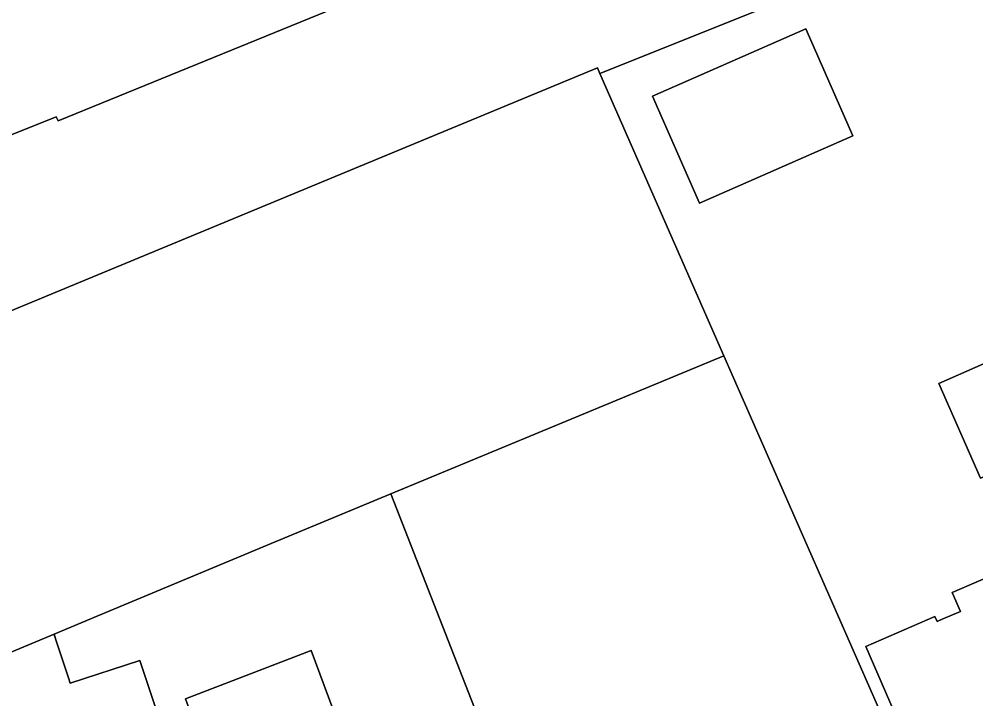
# Model space of a CAD drawing. Extents: x 161771 to 163125, y 382475 to 383179.
# Drawn here: x 161885.7 to 161946.5, y 382918.9 to 382962.2 of the extents above; entities that cross this region are included whole.
import ezdxf

# ---------------------------------------------------------------- set-up
doc = ezdxf.new("R2010")
doc.units = 0
doc.layers.add('IMGEO_Erf', color=7, linetype='Continuous')
doc.layers.add('IMGEO_Pand', color=7, linetype='Continuous')

msp = doc.modelspace()

# ---------------------------------------------------------------- linework, layer by layer
at = {"layer": 'IMGEO_Erf'}
for points in [[(161884.075, 382954.353), (161888.051, 382955.95), (161888.181, 382955.704), (161906.319, 382963.102), (161902.746, 382971.82), (161911.485, 382975.708), (161916.558, 382977.937), (161921.047, 382979.91), (161936.314, 382985.959), (161935.419, 382988.078), (161925.633, 382983.943), (161915.774, 382979.777), (161913.285, 382985.621), (161908.078, 382983.364), (161903.188, 382981.245), (161893.122, 382976.882), (161882.624, 382972.332)], [(161948.535, 382900.058), (161975.504, 382921.534), (161964.156, 382950.157), (161955.527, 382971.976), (161932.987, 382962.833), (161922.636, 382958.708), (161930.525, 382940.74), (161944.655, 382908.555)], [(161918.125, 382909.518), (161909.349, 382931.979), (161901.736, 382928.807), (161890.704, 382924.211), (161887.918, 382923.05), (161888.039, 382922.681), (161888.832, 382920.262), (161888.944, 382919.922), (161893.38, 382921.376), (161894.448, 382918.118)]]:
    msp.add_lwpolyline(points, dxfattribs=at)
for points in [[(161928.965, 382950.457), (161925.98, 382957.256), (161935.736, 382961.54), (161938.722, 382954.74)], [(161944.184, 382938.998), (161948.274, 382940.794), (161950.925, 382934.756), (161946.835, 382932.96)], [(161948.315, 382914.095), (161943.91, 382912.187), (161939.544, 382922.268), (161943.94, 382924.171), (161944.078, 382923.852), (161944.401, 382923.991), (161945.568, 382924.493), (161945.048, 382925.701), (161948.38, 382927.144), (161955.118, 382911.585), (161950.307, 382909.494)], [(161899.249, 382910.806), (161896.283, 382918.94), (161904.268, 382922.003), (161907.306, 382913.839)]]:
    msp.add_lwpolyline(points, close=True, dxfattribs=at)
at = {"layer": 'IMGEO_Pand'}
for points in [[(161930.63, 382968.223), (161928.8, 382972.408), (161928.723, 382972.589), (161924.986, 382970.947), (161921.047, 382979.91), (161916.558, 382977.937), (161911.485, 382975.708), (161902.746, 382971.82), (161906.319, 382963.102), (161888.181, 382955.704), (161888.051, 382955.95), (161884.075, 382954.353), (161882.667, 382957.741), (161870.54, 382952.151), (161866.335, 382950.212), (161865.985, 382950.05), (161871.542, 382938.295), (161871.639, 382938.01), (161922.476, 382959.072), (161922.636, 382958.708), (161932.987, 382962.833)], [(161938.722, 382954.74), (161935.736, 382961.54), (161925.98, 382957.256), (161928.965, 382950.457)], [(161930.525, 382940.74), (161922.636, 382958.708), (161922.476, 382959.072), (161871.639, 382938.01), (161872.596, 382935.209), (161874.04, 382935.993), (161875.333, 382933.611), (161875.827, 382932.701), (161878.65, 382927.499), (161875.633, 382926.283), (161877.534, 382920.651), (161877.894, 382919.583), (161878.1, 382918.971), (161878.103, 382918.961), (161887.918, 382923.05), (161890.704, 382924.211), (161901.736, 382928.807), (161909.349, 382931.979)], [(161930.525, 382940.74), (161909.349, 382931.979), (161918.125, 382909.518), (161920.532, 382903.349), (161922.35, 382898.691), (161944.655, 382908.555)], [(161946.835, 382932.96), (161950.925, 382934.756), (161948.274, 382940.794), (161944.184, 382938.998)], [(161948.38, 382927.144), (161945.048, 382925.701), (161945.568, 382924.493), (161944.401, 382923.991), (161944.078, 382923.852), (161943.94, 382924.171), (161939.544, 382922.268), (161943.91, 382912.187), (161948.315, 382914.095), (161950.307, 382909.494), (161955.118, 382911.585)], [(161894.448, 382918.118), (161893.38, 382921.376), (161888.944, 382919.922), (161888.832, 382920.262), (161888.039, 382922.681), (161887.918, 382923.05), (161878.103, 382918.961), (161879.208, 382915.457), (161879.786, 382913.625), (161879.883, 382913.317), (161891.246, 382917.063)], [(161904.268, 382922.003), (161896.283, 382918.94), (161899.249, 382910.806), (161907.306, 382913.839)]]:
    msp.add_lwpolyline(points, close=True, dxfattribs=at)

doc.saveas('drawing.dxf')
